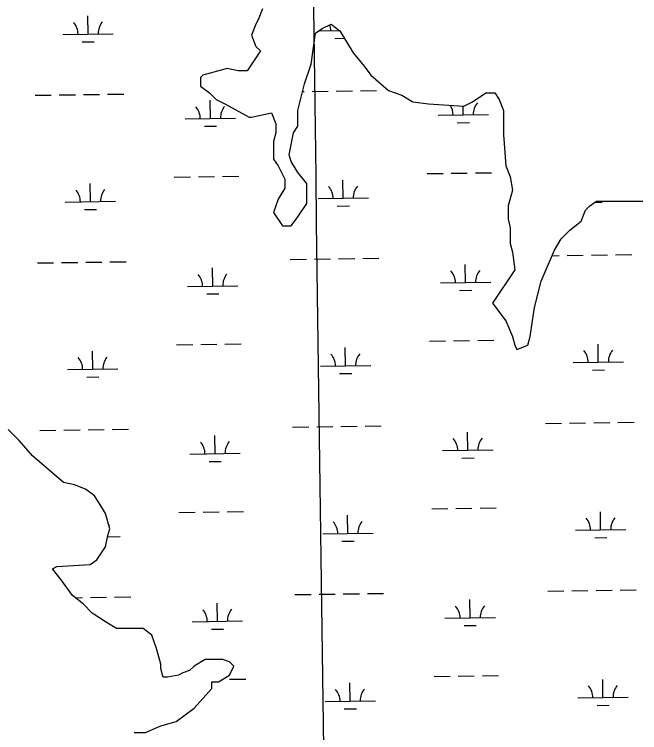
# Model space of a CAD drawing. Extents: x 3767014 to 3805179, y 361544 to 387384.
# Drawn here: x 3773246 to 3774487, y 370157 to 371583 of the extents above; entities that cross this region are included whole.
import ezdxf

# ---------------------------------------------------------------- set-up
doc = ezdxf.new("R2010")
doc.units = 0
for name, color, linetype in [('V-GRID-MAJR', 7, 'Continuous'), ('V-TOPO-SHOR', 7, 'Continuous'), ('V-WETL-SWMP', 7, 'Continuous')]:
    doc.layers.add(name, color=color, linetype=linetype)

msp = doc.modelspace()

# ---------------------------------------------------------------- linework, layer by layer
at = {"layer": 'V-GRID-MAJR'}
msp.add_spline([(3773902.222, 367002.175), (3773820.257, 373061.356), (3773738.277, 379121.596), (3773656.297, 385181.838), (3773656.283, 385182.897)], degree=3, dxfattribs=at)
at = {"layer": 'V-TOPO-SHOR'}
for p, q in [((3773738.456, 371593.839), (3773729.675, 371571.874)), ((3773725.285, 371563.088), (3773716.504, 371541.124)), ((3773729.675, 371571.874), (3773725.285, 371563.088)), ((3773856.995, 371554.302), (3773874.556, 371563.088)), ((3773874.556, 371563.088), (3773892.118, 371549.909)), ((3773835.043, 371484.015), (3773843.824, 371545.517)), ((3773843.824, 371545.517), (3773856.995, 371554.302)), ((3773892.118, 371549.909), (3773918.46, 371505.98)), ((3773716.504, 371541.124), (3773725.285, 371519.159)), ((3773725.285, 371519.159), (3773734.065, 371510.373)), ((3773734.065, 371510.373), (3773707.723, 371470.836)), ((3773918.46, 371505.98), (3773940.412, 371479.622)), ((3773668.21, 371475.229), (3773619.916, 371462.05)), ((3773690.162, 371470.836), (3773668.21, 371475.229)), ((3773821.872, 371444.478), (3773835.043, 371484.015)), ((3773940.412, 371479.622), (3773953.583, 371462.05)), ((3773619.916, 371462.05), (3773615.526, 371457.657)), ((3773707.723, 371470.836), (3773690.162, 371470.836)), ((3773953.583, 371462.05), (3773988.705, 371431.299)), ((3773615.526, 371457.657), (3773615.526, 371440.085)), ((3773808.701, 371391.762), (3773821.872, 371444.478)), ((3773615.526, 371440.085), (3773633.087, 371426.906)), ((3773988.705, 371431.299), (3774015.048, 371422.513)), ((3773633.087, 371426.906), (3773646.258, 371413.727)), ((3774015.048, 371422.513), (3774036.999, 371409.334)), ((3774155.539, 371409.334), (3774181.881, 371426.906)), ((3774181.881, 371426.906), (3774199.442, 371426.906)), ((3774199.442, 371426.906), (3774208.223, 371413.727)), ((3773646.258, 371413.727), (3773663.82, 371404.941)), ((3773663.82, 371404.941), (3773712.114, 371378.583)), ((3774036.999, 371409.334), (3774067.732, 371404.941)), ((3774067.732, 371404.941), (3774137.977, 371400.548)), ((3774137.977, 371400.548), (3774155.539, 371409.334)), ((3774208.223, 371413.727), (3774217.004, 371391.762)), ((3773716.504, 371378.583), (3773756.017, 371387.369)), ((3773756.017, 371387.369), (3773764.798, 371365.404)), ((3773808.701, 371361.011), (3773808.701, 371391.762)), ((3774217.004, 371391.762), (3774217.004, 371343.439)), ((3773712.114, 371378.583), (3773716.504, 371378.583)), ((3773764.798, 371365.404), (3773764.798, 371347.832)), ((3773799.921, 371347.832), (3773808.701, 371361.011)), ((3773764.798, 371347.832), (3773760.407, 371330.26)), ((3773791.14, 371303.903), (3773799.921, 371347.832)), ((3773760.407, 371330.26), (3773760.407, 371295.117)), ((3774217.004, 371343.439), (3774221.394, 371281.938)), ((3773795.53, 371290.724), (3773791.14, 371303.903)), ((3773760.407, 371295.117), (3773769.188, 371281.938)), ((3773808.701, 371268.759), (3773795.53, 371290.724)), ((3773769.188, 371281.938), (3773782.359, 371255.58)), ((3774221.394, 371281.938), (3774230.175, 371259.973)), ((3773826.263, 371246.794), (3773808.701, 371268.759)), ((3774230.175, 371259.973), (3774234.565, 371233.615)), ((3773782.359, 371255.58), (3773782.359, 371238.008)), ((3773826.263, 371207.257), (3773826.263, 371246.794)), ((3773782.359, 371238.008), (3773769.188, 371216.043)), ((3774234.565, 371233.615), (3774225.784, 371202.864)), ((3773769.188, 371216.043), (3773760.407, 371189.685)), ((3773808.701, 371180.899), (3773826.263, 371207.257)), ((3774225.784, 371202.864), (3774225.784, 371176.506)), ((3774379.447, 371194.079), (3774388.227, 371202.865)), ((3774388.227, 371202.865), (3774401.398, 371211.651)), ((3774401.398, 371211.651), (3774493.596, 371211.651)), ((3773760.407, 371189.685), (3773777.969, 371163.327)), ((3774370.666, 371172.114), (3774379.447, 371194.079)), ((3773795.53, 371163.327), (3773808.701, 371180.899)), ((3774225.784, 371176.506), (3774230.175, 371158.934)), ((3773777.969, 371163.327), (3773795.53, 371163.327)), ((3774348.714, 371154.542), (3774370.666, 371172.114)), ((3774230.175, 371158.934), (3774230.175, 371128.183)), ((3774331.153, 371136.97), (3774348.714, 371154.542)), ((3774317.982, 371115.005), (3774331.153, 371136.97)), ((3774230.175, 371128.183), (3774234.565, 371110.611)), ((3774234.565, 371110.611), (3774238.955, 371075.468)), ((3774291.64, 371053.504), (3774317.982, 371115.005)), ((3774238.955, 371075.468), (3774195.052, 371009.573)), ((3774278.469, 371000.788), (3774291.64, 371053.504)), ((3774195.052, 371009.573), (3774221.394, 370974.43)), ((3774269.688, 370943.679), (3774278.469, 371000.788)), ((3774221.394, 370974.43), (3774234.565, 370943.679)), ((3774234.565, 370943.679), (3774238.955, 370926.107)), ((3774265.298, 370926.107), (3774269.688, 370943.679)), ((3774238.955, 370926.107), (3774243.346, 370917.321)), ((3774243.346, 370917.321), (3774265.298, 370926.107)), ((3773255.518, 370737.209), (3773233.566, 370759.173)), ((3773281.86, 370706.458), (3773255.518, 370737.209)), ((3773343.325, 370653.742), (3773281.86, 370706.458)), ((3773365.277, 370649.349), (3773343.325, 370653.742)), ((3773387.228, 370640.563), (3773365.277, 370649.349)), ((3773404.79, 370627.384), (3773387.228, 370640.563)), ((3773413.57, 370614.205), (3773404.79, 370627.384)), ((3773426.741, 370592.24), (3773413.57, 370614.205)), ((3773435.522, 370561.489), (3773426.741, 370592.24)), ((3773431.132, 370548.31), (3773435.522, 370561.489)), ((3773426.741, 370526.345), (3773431.132, 370548.31)), ((3773409.18, 370499.988), (3773426.741, 370526.345)), ((3773330.154, 370486.809), (3773396.009, 370491.202)), ((3773396.009, 370491.202), (3773409.18, 370499.988)), ((3773321.373, 370482.416), (3773330.154, 370486.809)), ((3773338.934, 370460.451), (3773321.373, 370482.416)), ((3773360.886, 370429.7), (3773338.934, 370460.451)), ((3773382.838, 370412.128), (3773360.886, 370429.7)), ((3773400.399, 370394.556), (3773382.838, 370412.128)), ((3773426.741, 370376.984), (3773400.399, 370394.556)), ((3773448.693, 370363.805), (3773426.741, 370376.984)), ((3773501.377, 370363.805), (3773448.693, 370363.805)), ((3773518.939, 370350.626), (3773501.377, 370363.805)), ((3773527.719, 370324.268), (3773518.939, 370350.626)), ((3773536.5, 370293.518), (3773527.719, 370324.268)), ((3773536.5, 370284.732), (3773536.5, 370293.518)), ((3773624.307, 370302.304), (3773602.355, 370289.125)), ((3773659.43, 370302.304), (3773624.307, 370302.304)), ((3773672.601, 370297.911), (3773659.43, 370302.304)), ((3773681.382, 370289.125), (3773672.601, 370297.911)), ((3773540.89, 370267.16), (3773536.5, 370284.732)), ((3773580.404, 370275.946), (3773571.623, 370271.553)), ((3773593.575, 370280.339), (3773580.404, 370275.946)), ((3773602.355, 370289.125), (3773593.575, 370280.339)), ((3773672.601, 370271.553), (3773681.382, 370289.125)), ((3773549.671, 370267.16), (3773540.89, 370267.16)), ((3773571.623, 370271.553), (3773549.671, 370267.16)), ((3773650.649, 370258.374), (3773672.601, 370271.553)), ((3773637.478, 370245.195), (3773637.478, 370258.374)), ((3773637.478, 370258.374), (3773650.649, 370258.374)), ((3773602.355, 370205.658), (3773637.478, 370245.195)), ((3773567.233, 370179.3), (3773602.355, 370205.658)), ((3773536.5, 370170.514), (3773567.233, 370179.3)), ((3773505.768, 370157.335), (3773536.5, 370170.514)), ((3773483.816, 370157.335), (3773505.768, 370157.335))]:
    msp.add_line(p, q, dxfattribs=at)
at = {"layer": 'V-WETL-SWMP'}
for p, q in [((3773738.456, 371593.839), (3773729.675, 371571.874)), ((3773392.053, 371543.611), (3773391.553, 371579.607)), ((3773725.285, 371563.088), (3773716.504, 371541.124)), ((3773729.675, 371571.874), (3773725.285, 371563.088)), ((3773856.995, 371554.302), (3773874.556, 371563.088)), ((3773874.556, 371563.088), (3773892.118, 371549.909)), ((3773342.058, 371542.916), (3773442.048, 371544.305)), ((3773835.043, 371484.015), (3773843.824, 371545.517)), ((3773843.824, 371545.517), (3773856.995, 371554.302)), ((3773850.514, 371549.979), (3773891.27, 371550.545)), ((3773892.118, 371549.909), (3773918.46, 371505.98)), ((3773716.504, 371541.124), (3773725.285, 371519.159)), ((3773882.128, 371534.986), (3773900.91, 371535.247)), ((3773380.268, 371528.015), (3773404.266, 371528.348)), ((3773725.285, 371519.159), (3773734.065, 371510.373)), ((3773734.065, 371510.373), (3773707.723, 371470.836)), ((3773918.46, 371505.98), (3773940.412, 371479.622)), ((3773668.21, 371475.229), (3773619.916, 371462.05)), ((3773690.162, 371470.836), (3773668.21, 371475.229)), ((3773821.872, 371444.478), (3773835.043, 371484.015)), ((3773940.412, 371479.622), (3773953.583, 371462.05)), ((3773619.916, 371462.05), (3773615.526, 371457.657)), ((3773707.723, 371470.836), (3773690.162, 371470.836)), ((3773953.583, 371462.05), (3773988.705, 371431.299)), ((3773615.526, 371457.657), (3773615.526, 371440.085)), ((3773808.701, 371391.762), (3773821.872, 371444.478)), ((3773615.526, 371440.085), (3773633.087, 371426.906)), ((3773836.742, 371429.705), (3773868.739, 371430.15)), ((3773884.737, 371430.372), (3773916.734, 371430.817)), ((3773932.733, 371431.039), (3773964.73, 371431.483)), ((3773988.705, 371431.299), (3774015.048, 371422.513)), ((3773286.887, 371422.067), (3773318.884, 371422.512)), ((3773334.882, 371422.734), (3773366.879, 371423.178)), ((3773382.878, 371423.401), (3773414.875, 371423.845)), ((3773430.873, 371424.067), (3773462.87, 371424.512)), ((3773633.087, 371426.906), (3773646.258, 371413.727)), ((3773818.116, 371429.447), (3773820.743, 371429.483)), ((3774015.048, 371422.513), (3774036.999, 371409.334)), ((3774155.539, 371409.334), (3774181.881, 371426.906)), ((3774181.881, 371426.906), (3774199.442, 371426.906)), ((3774199.442, 371426.906), (3774208.223, 371413.727)), ((3773634.874, 371376.154), (3773634.374, 371412.151)), ((3773646.258, 371413.727), (3773663.82, 371404.941)), ((3773663.82, 371404.941), (3773712.114, 371378.583)), ((3774036.999, 371409.334), (3774067.732, 371404.941)), ((3774067.732, 371404.941), (3774137.977, 371400.548)), ((3774137.977, 371400.548), (3774155.539, 371409.334)), ((3774208.223, 371413.727), (3774217.004, 371391.762)), ((3773716.504, 371378.583), (3773756.017, 371387.369)), ((3773756.017, 371387.369), (3773764.798, 371365.404)), ((3773808.701, 371361.011), (3773808.701, 371391.762)), ((3774136.734, 371383.126), (3774136.491, 371400.641)), ((3774217.004, 371391.762), (3774217.004, 371343.439)), ((3773584.879, 371375.46), (3773684.869, 371376.849)), ((3773712.114, 371378.583), (3773716.504, 371378.583)), ((3774086.739, 371382.431), (3774186.729, 371383.82)), ((3773623.09, 371360.558), (3773647.087, 371360.891)), ((3773764.798, 371365.404), (3773764.798, 371347.832)), ((3773799.921, 371347.832), (3773808.701, 371361.011)), ((3774124.949, 371367.53), (3774148.947, 371367.863)), ((3773764.798, 371347.832), (3773760.407, 371330.26)), ((3773791.14, 371303.903), (3773799.921, 371347.832)), ((3773760.407, 371330.26), (3773760.407, 371295.117)), ((3774217.004, 371343.439), (3774221.394, 371281.938)), ((3773795.53, 371290.724), (3773791.14, 371303.903)), ((3773760.407, 371295.117), (3773769.188, 371281.938)), ((3773808.701, 371268.759), (3773795.53, 371290.724)), ((3773769.188, 371281.938), (3773782.359, 371255.58)), ((3774221.394, 371281.938), (3774230.175, 371259.973)), ((3773563.077, 371259.714), (3773595.074, 371260.158)), ((3773611.072, 371260.381), (3773643.069, 371260.825)), ((3773659.067, 371261.047), (3773691.064, 371261.492)), ((3773826.263, 371246.794), (3773808.701, 371268.759)), ((3774064.936, 371266.685), (3774096.933, 371267.13)), ((3774112.932, 371267.352), (3774144.929, 371267.796)), ((3774160.927, 371268.019), (3774192.924, 371268.463)), ((3774230.175, 371259.973), (3774234.565, 371233.615)), ((3773396.674, 371210.968), (3773396.174, 371246.964)), ((3773782.359, 371255.58), (3773782.359, 371238.008)), ((3773826.263, 371207.257), (3773826.263, 371246.794)), ((3773898.533, 371217.939), (3773898.033, 371253.936)), ((3773782.359, 371238.008), (3773769.188, 371216.043)), ((3774234.565, 371233.615), (3774225.784, 371202.864)), ((3773848.538, 371217.245), (3773948.528, 371218.634)), ((3773346.679, 371210.273), (3773446.669, 371211.662)), ((3773769.188, 371216.043), (3773760.407, 371189.685)), ((3773808.701, 371180.899), (3773826.263, 371207.257)), ((3773886.749, 371202.343), (3773910.746, 371202.676)), ((3774225.784, 371202.864), (3774225.784, 371176.506)), ((3774379.447, 371194.079), (3774388.227, 371202.865)), ((3774388.227, 371202.865), (3774401.398, 371211.651)), ((3774398.093, 371209.446), (3774412.606, 371209.648)), ((3774401.398, 371211.651), (3774493.596, 371211.651)), ((3773384.889, 371195.372), (3773408.887, 371195.705)), ((3773760.407, 371189.685), (3773777.969, 371163.327)), ((3774370.666, 371172.114), (3774379.447, 371194.079)), ((3773795.53, 371163.327), (3773808.701, 371180.899)), ((3774225.784, 371176.506), (3774230.175, 371158.934)), ((3773777.969, 371163.327), (3773795.53, 371163.327)), ((3774348.714, 371154.542), (3774370.666, 371172.114)), ((3774230.175, 371158.934), (3774230.175, 371128.183)), ((3774331.153, 371136.97), (3774348.714, 371154.542)), ((3774317.982, 371115.005), (3774331.153, 371136.97)), ((3774230.175, 371128.183), (3774234.565, 371110.611)), ((3774234.565, 371110.611), (3774238.955, 371075.468)), ((3774291.64, 371053.504), (3774317.982, 371115.005)), ((3774313.104, 371103.616), (3774327.224, 371103.812)), ((3774343.222, 371104.034), (3774375.219, 371104.478)), ((3774391.218, 371104.701), (3774423.215, 371105.145)), ((3774439.213, 371105.367), (3774471.21, 371105.812)), ((3773291.508, 371089.424), (3773323.505, 371089.869)), ((3773339.503, 371090.091), (3773371.5, 371090.536)), ((3773387.499, 371090.758), (3773419.495, 371091.202)), ((3773435.494, 371091.424), (3773467.491, 371091.869)), ((3773793.367, 371096.396), (3773825.364, 371096.84)), ((3773841.363, 371097.062), (3773873.36, 371097.507)), ((3773889.358, 371097.729), (3773921.355, 371098.174)), ((3773937.354, 371098.396), (3773969.35, 371098.84)), ((3773639.495, 371043.511), (3773638.995, 371079.508)), ((3774141.355, 371050.483), (3774140.855, 371086.479)), ((3774238.955, 371075.468), (3774195.052, 371009.573)), ((3774091.36, 371049.788), (3774191.35, 371051.177)), ((3774278.469, 371000.788), (3774291.64, 371053.504)), ((3773589.5, 371042.817), (3773689.49, 371044.206)), ((3774129.57, 371034.887), (3774153.568, 371035.22)), ((3773627.711, 371027.915), (3773651.708, 371028.249)), ((3774195.052, 371009.573), (3774221.394, 370974.43)), ((3774269.688, 370943.679), (3774278.469, 371000.788)), ((3774221.394, 370974.43), (3774234.565, 370943.679)), ((3774069.557, 370934.042), (3774101.554, 370934.487)), ((3774117.552, 370934.709), (3774149.549, 370935.154)), ((3774165.548, 370935.376), (3774197.545, 370935.82)), ((3774234.565, 370943.679), (3774238.955, 370926.107)), ((3774265.298, 370926.107), (3774269.688, 370943.679)), ((3773567.698, 370927.071), (3773599.694, 370927.515)), ((3773615.693, 370927.738), (3773647.69, 370928.182)), ((3773663.688, 370928.404), (3773695.685, 370928.849)), ((3773903.154, 370885.296), (3773902.654, 370921.293)), ((3774238.955, 370926.107), (3774243.346, 370917.321)), ((3774243.346, 370917.321), (3774265.298, 370926.107)), ((3774405.014, 370892.268), (3774404.514, 370928.264)), ((3773401.295, 370878.325), (3773400.795, 370914.321)), ((3774355.019, 370891.573), (3774455.009, 370892.962)), ((3773351.299, 370877.63), (3773451.29, 370879.019)), ((3773853.159, 370884.602), (3773953.149, 370885.991)), ((3774393.229, 370876.672), (3774417.227, 370877.005)), ((3773389.51, 370862.729), (3773413.508, 370863.062)), ((3773891.37, 370869.7), (3773915.367, 370870.034)), ((3773797.988, 370763.753), (3773829.985, 370764.197)), ((3773845.984, 370764.42), (3773877.98, 370764.864)), ((3773893.979, 370765.086), (3773925.976, 370765.531)), ((3773941.974, 370765.753), (3773973.971, 370766.197)), ((3774299.848, 370770.724), (3774331.845, 370771.169)), ((3774347.843, 370771.391), (3774379.84, 370771.836)), ((3774395.839, 370772.058), (3774427.835, 370772.502)), ((3774443.834, 370772.724), (3774475.831, 370773.169)), ((3773255.518, 370737.209), (3773233.566, 370759.173)), ((3773296.129, 370756.781), (3773328.126, 370757.226)), ((3773344.124, 370757.448), (3773376.121, 370757.893)), ((3773392.119, 370758.115), (3773424.116, 370758.559)), ((3773440.115, 370758.782), (3773472.112, 370759.226)), ((3773644.116, 370710.869), (3773643.616, 370746.865)), ((3774145.976, 370717.84), (3774145.475, 370753.836)), ((3773281.86, 370706.458), (3773255.518, 370737.209)), ((3774095.98, 370717.145), (3774195.971, 370718.534)), ((3773343.325, 370653.742), (3773281.86, 370706.458)), ((3773594.121, 370710.174), (3773694.111, 370711.563)), ((3773632.331, 370695.272), (3773656.329, 370695.606)), ((3774134.191, 370702.244), (3774158.189, 370702.577)), ((3773365.277, 370649.349), (3773343.325, 370653.742)), ((3773387.228, 370640.563), (3773365.277, 370649.349)), ((3773404.79, 370627.384), (3773387.228, 370640.563)), ((3773413.57, 370614.205), (3773404.79, 370627.384)), ((3773426.741, 370592.24), (3773413.57, 370614.205)), ((3773435.522, 370561.489), (3773426.741, 370592.24)), ((3773572.318, 370594.428), (3773604.315, 370594.872)), ((3773620.314, 370595.095), (3773652.311, 370595.539)), ((3773668.309, 370595.761), (3773700.306, 370596.206)), ((3774074.178, 370601.399), (3774106.175, 370601.844)), ((3774122.173, 370602.066), (3774154.17, 370602.511)), ((3774170.169, 370602.733), (3774202.166, 370603.177)), ((3774409.635, 370559.625), (3774409.134, 370595.621)), ((3773907.775, 370552.653), (3773907.275, 370588.65)), ((3773431.132, 370548.31), (3773435.522, 370561.489)), ((3773426.741, 370526.345), (3773431.132, 370548.31)), ((3773430.675, 370546.026), (3773455.911, 370546.376)), ((3773857.78, 370551.959), (3773957.77, 370553.348)), ((3774359.639, 370558.93), (3774459.63, 370560.319)), ((3773895.99, 370537.057), (3773919.988, 370537.391)), ((3774397.85, 370544.029), (3774421.848, 370544.362)), ((3773409.18, 370499.988), (3773426.741, 370526.345)), ((3773330.154, 370486.809), (3773396.009, 370491.202)), ((3773396.009, 370491.202), (3773409.18, 370499.988)), ((3773321.373, 370482.416), (3773330.154, 370486.809)), ((3773338.934, 370460.451), (3773321.373, 370482.416)), ((3773360.886, 370429.7), (3773338.934, 370460.451)), ((3773850.604, 370431.777), (3773882.601, 370432.221)), ((3773898.6, 370432.443), (3773930.597, 370432.888)), ((3773946.595, 370433.11), (3773978.592, 370433.555)), ((3774304.469, 370438.081), (3774336.466, 370438.526)), ((3774352.464, 370438.748), (3774384.461, 370439.193)), ((3774400.459, 370439.415), (3774432.456, 370439.859)), ((3774448.455, 370440.082), (3774480.452, 370440.526)), ((3773382.838, 370412.128), (3773360.886, 370429.7)), ((3773366.689, 370425.055), (3773380.742, 370425.25)), ((3773396.74, 370425.472), (3773428.737, 370425.916)), ((3773444.736, 370426.139), (3773476.732, 370426.583)), ((3773802.609, 370431.11), (3773834.606, 370431.554)), ((3774150.596, 370385.197), (3774150.096, 370421.194)), ((3773400.399, 370394.556), (3773382.838, 370412.128)), ((3773648.737, 370378.226), (3773648.237, 370414.222)), ((3773426.741, 370376.984), (3773400.399, 370394.556)), ((3773448.693, 370363.805), (3773426.741, 370376.984)), ((3773598.742, 370377.531), (3773698.732, 370378.92)), ((3774100.601, 370384.503), (3774200.592, 370385.892)), ((3773501.377, 370363.805), (3773448.693, 370363.805)), ((3773518.939, 370350.626), (3773501.377, 370363.805)), ((3773636.952, 370362.629), (3773660.95, 370362.963)), ((3774138.812, 370369.601), (3774162.81, 370369.934)), ((3773527.719, 370324.268), (3773518.939, 370350.626)), ((3773536.5, 370293.518), (3773527.719, 370324.268)), ((3773536.5, 370284.732), (3773536.5, 370293.518)), ((3773624.307, 370302.304), (3773602.355, 370289.125)), ((3773659.43, 370302.304), (3773624.307, 370302.304)), ((3773672.601, 370297.911), (3773659.43, 370302.304)), ((3773681.382, 370289.125), (3773672.601, 370297.911)), ((3773540.89, 370267.16), (3773536.5, 370284.732)), ((3773580.404, 370275.946), (3773571.623, 370271.553)), ((3773593.575, 370280.339), (3773580.404, 370275.946)), ((3773602.355, 370289.125), (3773593.575, 370280.339)), ((3773672.601, 370271.553), (3773681.382, 370289.125)), ((3773549.671, 370267.16), (3773540.89, 370267.16)), ((3773571.623, 370271.553), (3773549.671, 370267.16)), ((3773650.649, 370258.374), (3773672.601, 370271.553)), ((3773672.93, 370263.119), (3773704.927, 370263.563)), ((3774078.799, 370268.757), (3774110.796, 370269.201)), ((3774126.794, 370269.423), (3774158.791, 370269.868)), ((3774174.789, 370270.09), (3774206.786, 370270.534)), ((3774414.255, 370226.982), (3774413.755, 370262.978)), ((3773637.478, 370245.195), (3773637.478, 370258.374)), ((3773637.478, 370258.374), (3773650.649, 370258.374)), ((3773912.396, 370220.011), (3773911.896, 370256.007)), ((3773602.355, 370205.658), (3773637.478, 370245.195)), ((3773862.401, 370219.316), (3773962.391, 370220.705)), ((3774364.26, 370226.287), (3774464.251, 370227.676)), ((3773567.233, 370179.3), (3773602.355, 370205.658)), ((3773900.611, 370204.414), (3773924.609, 370204.748)), ((3774402.471, 370211.386), (3774426.469, 370211.719)), ((3773536.5, 370170.514), (3773567.233, 370179.3)), ((3773505.768, 370157.335), (3773536.5, 370170.514)), ((3773483.816, 370157.335), (3773505.768, 370157.335))]:
    msp.add_line(p, q, dxfattribs=at)
for centre, start, end in [((3773336.809, 371543.318), 0.024037, 41.567696), ((3773447.284, 371544.853), 140.024034, 181.567693), ((3773838.668, 371550.29), 0.024037, 19.061145), ((3774081.49, 371382.833), 0.024037, 33.409767), ((3774191.965, 371384.368), 140.024034, 181.567693), ((3773579.63, 371375.862), 0.024037, 41.567696), ((3773690.105, 371377.396), 140.024034, 181.567693), ((3773341.43, 371210.675), 0.024037, 41.567696), ((3773451.905, 371212.21), 140.024034, 181.567693), ((3773843.289, 371217.647), 0.024037, 41.567696), ((3773953.764, 371219.181), 140.024034, 181.567693), ((3774086.11, 371050.19), 0.024037, 41.567696), ((3774196.586, 371051.725), 140.024034, 181.567693), ((3773584.251, 371043.219), 0.024037, 41.567696), ((3773694.726, 371044.753), 140.024034, 181.567693), ((3773847.91, 370885.004), 0.024037, 41.567696), ((3773958.385, 370886.538), 140.024034, 181.567693), ((3774349.77, 370891.975), 0.024037, 41.567696), ((3774460.245, 370893.51), 140.024034, 181.567693), ((3773346.05, 370878.032), 0.024037, 41.567696), ((3773456.526, 370879.567), 140.024034, 181.567693), ((3773588.872, 370710.576), 0.024037, 41.567696), ((3773699.347, 370712.111), 140.024034, 181.567693), ((3774090.731, 370717.547), 0.024037, 41.567696), ((3774201.207, 370719.082), 140.024034, 181.567693), ((3773852.531, 370552.361), 0.024037, 41.567696), ((3773963.006, 370553.896), 140.024034, 181.567693), ((3774354.39, 370559.332), 0.024037, 41.567696), ((3774464.866, 370560.867), 140.024034, 181.567693), ((3773461.146, 370546.924), 140.024034, 141.782375), ((3774095.352, 370384.904), 0.024037, 41.567696), ((3774205.827, 370386.439), 140.024034, 181.567693), ((3773593.493, 370377.933), 0.024037, 41.567696), ((3773703.968, 370379.468), 140.024034, 181.567693), ((3774359.011, 370226.689), 0.024037, 41.567696), ((3774469.486, 370228.224), 140.024034, 181.567693), ((3773857.152, 370219.718), 0.024037, 41.567696), ((3773967.627, 370221.253), 140.024034, 181.567693)]:
    msp.add_arc(centre, 35.246, start, end, dxfattribs=at)

doc.saveas('drawing.dxf')
